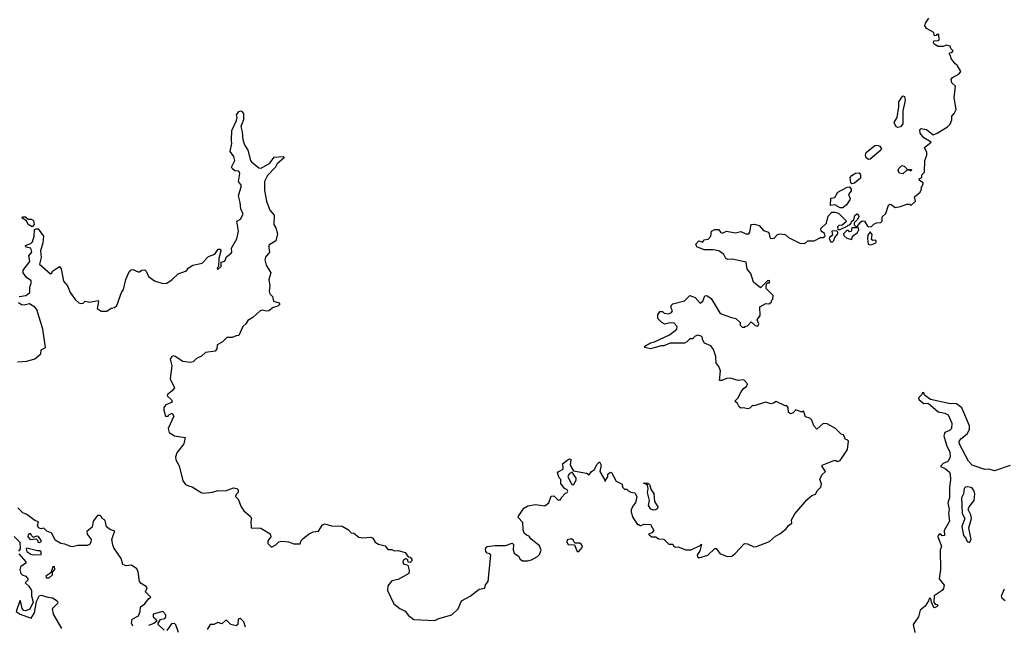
# Model space of a CAD drawing. Extents: x 2106670 to 2323771, y 35271 to 224896.
# Tile 320 of 419: x 2250730 to 2258260, y 159899 to 164532. Entities that reach past the tile are written whole.
import ezdxf

# ---------------------------------------------------------------- set-up
doc = ezdxf.new("R2010")
doc.units = 0

msp = doc.modelspace()

# ---------------------------------------------------------------- linework, layer by layer
at = {"layer": '0CON20XD'}
for points in [[(2255995, 162854), (2256015.7, 162875), (2256020, 162915), (2256045, 162926.2), (2256075, 162927.5), (2256092.5, 162905), (2256105, 162900), (2256135, 162913.8), (2256205, 162902.5), (2256245, 162911.4), (2256283, 162893), (2256305, 162894), (2256314.1, 162905.9), (2256323.3, 162965), (2256348.6, 162968.6), (2256385, 162957.5), (2256419.5, 162919.5), (2256455.6, 162905.6), (2256462.9, 162895), (2256465.6, 162865.6), (2256475, 162858.6), (2256499.4, 162860.6), (2256525, 162888.8), (2256545, 162893.3), (2256585, 162890), (2256610, 162865), (2256695, 162823.8), (2256735, 162820), (2256758.3, 162841.7), (2256805, 162840), (2256855, 162866.7), (2256875, 162866.2), (2256891.2, 162875), (2256885.8, 162895.8), (2256860, 162915), (2256857.5, 162935), (2256900.8, 162975), (2256911.8, 163028.2), (2256940, 163060), (2256965, 163060.5), (2256991.1, 163051.1), (2257047.5, 162995), (2257050, 162985), (2257018.8, 162961.2), (2256995, 162956.9), (2256985, 162948.8), (2256987.5, 162927.5), (2257005, 162927.5), (2257058.3, 162951.7), (2257065, 162960), (2257078.3, 162961.7), (2257090, 162975), (2257091.7, 162988.3), (2257108.3, 163001.7), (2257117.5, 163035), (2257133, 163047), (2257145, 163040), (2257147.5, 163025), (2257135, 163000), (2257111.7, 162978.3), (2257111.7, 162961.7), (2257121.7, 162951.7), (2257135, 162950), (2257163.6, 162986.4), (2257175, 162993.3), (2257190.7, 162990.7), (2257213.8, 162953.8), (2257225, 162947.5), (2257245, 162950), (2257261.7, 162968.3), (2257282.5, 162977.5), (2257315, 162980), (2257325, 162990), (2257326.1, 163023.9), (2257355, 163050), (2257375, 163112.5), (2257385, 163120), (2257395, 163117.5), (2257425, 163096.7), (2257467, 163103), (2257515, 163120), (2257535, 163120), (2257545, 163110), (2257580, 163145), (2257573, 163177), (2257616.4, 163213.6), (2257627.5, 163235), (2257623, 163247), (2257640, 163275), (2257640, 163285), (2257611.7, 163301.7), (2257610, 163315), (2257630, 163325), (2257630, 163345), (2257650, 163365), (2257652.5, 163455), (2257667.5, 163495), (2257666.4, 163516.4), (2257650, 163555), (2257700, 163595), (2257645, 163627.5), (2257616.7, 163665), (2257615, 163690), (2257625, 163700), (2257665, 163693.3), (2257715, 163651.2), (2257747.5, 163665), (2257825, 163712.5), (2257846.4, 163733.6), (2257857.5, 163765), (2257857.5, 163795), (2257876.1, 163813.9), (2257892.5, 163845), (2257876.7, 163935), (2257887.5, 164025), (2257859.5, 164049.5), (2257853.8, 164075), (2257865, 164090), (2257915, 164117.5), (2257926.7, 164135), (2257900, 164185), (2257883.6, 164193.6), (2257852.5, 164235), (2257847.5, 164257.5), (2257840, 164265), (2257841.7, 164278.3), (2257858.3, 164281.7), (2257870, 164295), (2257851.7, 164311.7), (2257845, 164330), (2257815, 164336.7), (2257793, 164327), (2257755, 164326.7), (2257724.1, 164344.1), (2257717.5, 164355), (2257720, 164370), (2257755, 164372.5), (2257761.7, 164378.3), (2257758.3, 164418.3), (2257745, 164420), (2257738.3, 164411.7), (2257725, 164410), (2257720, 164435), (2257665.9, 164465.9), (2257652.5, 164485), (2257656.7, 164505), (2257683.3, 164545)], [(2257445, 163707.3), (2257432.3, 163712.3), (2257417.5, 163745), (2257440, 163785), (2257454.4, 163865), (2257452.5, 163905), (2257485, 163949.2), (2257495.5, 163945.5), (2257500.9, 163915), (2257484.4, 163835.6), (2257484.3, 163735), (2257465, 163711.4), (2257445, 163707.3)], [(2252350.3, 163609.7), (2252351.4, 163685), (2252388.8, 163761.2), (2252392.5, 163785), (2252387.5, 163805), (2252405, 163830), (2252425, 163834), (2252440.8, 163815), (2252441.5, 163765), (2252420, 163715), (2252430.8, 163675), (2252435.8, 163615), (2252450, 163575), (2252474.5, 163535), (2252495.6, 163455.6), (2252504, 163445), (2252559.5, 163399.5), (2252576.1, 163396.1), (2252644, 163435), (2252675, 163481.2), (2252745, 163486.7), (2252752.5, 163475), (2252699.8, 163430.2), (2252685.4, 163404.6), (2252625, 163340), (2252601.4, 163295), (2252602, 163225), (2252618, 163145), (2252644, 163075), (2252677.3, 163037.3), (2252674.5, 162964.5), (2252688.8, 162938.8), (2252701.5, 162895), (2252688.7, 162841.3), (2252635, 162806.2), (2252635.8, 162785.8), (2252639.2, 162755), (2252609.2, 162715), (2252604.5, 162695), (2252614, 162654), (2252651.1, 162595), (2252635.5, 162545), (2252642.3, 162495), (2252637.1, 162455), (2252644, 162435), (2252663.8, 162415), (2252670, 162380), (2252715.6, 162365.6), (2252719.2, 162355), (2252705, 162341.1), (2252668.8, 162331.2), (2252635, 162304.4), (2252615, 162302.9), (2252585, 162310.8), (2252570, 162305), (2252513.8, 162255), (2252475, 162230), (2252460, 162205), (2252437.5, 162185), (2252406.7, 162115), (2252385, 162114.3), (2252355, 162101.4), (2252315, 162100), (2252277.5, 162065), (2252240, 162045), (2252237.1, 162015), (2252223.8, 161996.2), (2252150, 161985), (2252121.5, 161958.5), (2252080.9, 161939.1), (2252056.5, 161913.5), (2252035, 161908.5), (2251976.7, 161916.7), (2251920, 161955), (2251905, 161960), (2251892.5, 161955), (2251880, 161935), (2251892.5, 161885), (2251880, 161785), (2251913.3, 161715), (2251895, 161693.8), (2251860, 161665), (2251856.7, 161655), (2251890, 161625), (2251896.7, 161605), (2251847.5, 161585), (2251833.6, 161566.4), (2251832.5, 161545), (2251845, 161500), (2251865, 161500), (2251870.7, 161509.3), (2251895, 161522.5), (2251908.3, 161498.3), (2251866.7, 161405), (2251872.5, 161375), (2251915, 161348.8), (2251996.1, 161336.1), (2251985, 161287.5), (2251931.7, 161218.3), (2251921.2, 161185), (2251924.1, 161164.1), (2251949.3, 161119.3), (2251977.5, 161005), (2251997, 160977), (2252020, 160965), (2252049.5, 160959.5), (2252117.5, 160915), (2252135, 160910), (2252205, 160918), (2252245, 160931.2), (2252305, 160926.7), (2252365, 160950), (2252390, 160945), (2252400, 160935), (2252400, 160915), (2252385, 160900), (2252380, 160885), (2252400, 160865), (2252423.3, 160805), (2252443.3, 160775), (2252492.5, 160735), (2252502.5, 160715), (2252497.5, 160695), (2252500, 160645), (2252575, 160643.3), (2252645, 160600), (2252650, 160575), (2252627.5, 160545), (2252627.5, 160525), (2252655, 160497.5), (2252690, 160515), (2252711.7, 160538.3), (2252735, 160542.5), (2252785, 160537.5), (2252827, 160523), (2252875, 160522.5), (2252883, 160547), (2252897, 160563), (2252945, 160598), (2252975, 160613.8), (2253015, 160620), (2253045, 160666.7), (2253063.8, 160676.2), (2253115, 160660), (2253195, 160657.5), (2253245, 160630), (2253265, 160607.5), (2253285, 160603.3), (2253322.7, 160572.7), (2253355, 160568), (2253415, 160573.3), (2253430, 160565), (2253447.5, 160535), (2253475, 160518.8), (2253525, 160507.5), (2253545, 160480), (2253575, 160480), (2253595, 160470), (2253625, 160472.5), (2253677.5, 160455), (2253701.7, 160421.7), (2253715, 160420), (2253730, 160405), (2253728.3, 160391.7), (2253715, 160380), (2253701.7, 160381.7), (2253698.3, 160398.3), (2253685, 160410), (2253663.6, 160396.4), (2253660, 160385), (2253665, 160370), (2253698.3, 160358.3), (2253708.3, 160318.3), (2253706.7, 160295), (2253625, 160250), (2253575, 160240), (2253545, 160200), (2253543.3, 160165), (2253592.3, 160062.3), (2253636.4, 160026.4), (2253677.3, 160007.3), (2253704.1, 159974.1), (2253745, 159943.3), (2253905, 159936), (2253935, 159950.8), (2254035, 159980), (2254083.8, 160025), (2254110, 160085), (2254175, 160120.8), (2254245, 160176), (2254286.4, 160183.6), (2254291.7, 160208.3), (2254313.3, 160235), (2254332.5, 160435), (2254326.4, 160446.4), (2254305, 160451.2), (2254294.2, 160464.2), (2254292.9, 160485), (2254305, 160500.8), (2254365, 160510), (2254445, 160508.8), (2254497.5, 160527.5), (2254507.5, 160517.5), (2254503.6, 160476.4), (2254511.7, 160451.7), (2254545, 160427.5), (2254557.5, 160405), (2254575, 160392.5), (2254615, 160392.5), (2254645, 160400), (2254690, 160425), (2254705, 160440), (2254717.5, 160475), (2254706.1, 160506.1), (2254640, 160560), (2254625, 160580), (2254605, 160587.5), (2254587.5, 160605), (2254579.3, 160629.3), (2254577.5, 160685), (2254543.3, 160725), (2254543.8, 160735), (2254586.7, 160795), (2254615, 160813.3), (2254675, 160822.5), (2254747, 160813), (2254777.5, 160835), (2254795, 160887.5), (2254815, 160890), (2254845, 160860), (2254865, 160860), (2254870, 160875), (2254905, 160910), (2254917.5, 160915), (2254922.5, 160925), (2254917.5, 160935), (2254896.7, 160946.7), (2254867.5, 160985), (2254867.5, 161015), (2254856.4, 161026.4), (2254843.3, 161065), (2254847, 161073), (2254885.8, 161094.2), (2254887.5, 161115), (2254880, 161135), (2254923.6, 161166.4), (2254935, 161172.5), (2254945, 161170), (2254938.8, 161125), (2254965, 161080), (2255065, 161062.5), (2255085, 161050), (2255102.5, 161075), (2255125, 161090), (2255145, 161130), (2255165, 161150), (2255176.1, 161123.9), (2255167.5, 161075), (2255202.5, 161015), (2255205, 161000), (2255227.5, 161035), (2255227.5, 161055), (2255245, 161070), (2255255, 161067.5), (2255290.7, 161000.7), (2255338.3, 160978.3), (2255340, 160955), (2255355, 160940), (2255375, 160940), (2255380.7, 160930.7), (2255405, 160917.5), (2255435, 160912.5), (2255448.8, 160885), (2255440, 160835), (2255422.5, 160815), (2255407, 160783), (2255406.7, 160765), (2255420, 160725), (2255455, 160670), (2255465, 160670), (2255475, 160660), (2255505, 160672.5), (2255555, 160670), (2255580, 160625), (2255565, 160607.5), (2255540, 160595), (2255565, 160576.7), (2255595, 160576.7), (2255615, 160560), (2255655, 160557.5), (2255695, 160520), (2255725, 160520), (2255730, 160505), (2255745, 160497.5), (2255765, 160500), (2255825, 160476.7), (2255865, 160476.2), (2255938.3, 160511.7), (2255945, 160520), (2255931.7, 160468.3), (2255910.8, 160435), (2255912.9, 160422.9), (2255925, 160414), (2255993.6, 160436.4), (2256045, 160487.5), (2256056.7, 160486.7), (2256085, 160447.5), (2256140, 160425), (2256175, 160428.8), (2256201.9, 160448.1), (2256274.1, 160525.9), (2256295, 160523.3), (2256345, 160500), (2256365, 160502.5), (2256465, 160540), (2256509.5, 160580.5), (2256542.3, 160597.7), (2256591.7, 160638.3), (2256608.3, 160661.7), (2256635, 160680), (2256633.3, 160705), (2256657, 160753), (2256750.5, 160859.5), (2256787.5, 160892.5), (2256815, 160902.5), (2256830.7, 160929.3), (2256856.7, 160955), (2256860.7, 160980.7), (2256850, 161015), (2256865, 161050), (2256892.5, 161075), (2256866.7, 161115), (2256867.5, 161125), (2256955, 161160), (2256975, 161160), (2256985, 161152.5), (2257005, 161160), (2257060, 161245), (2257068.3, 161308.3), (2257058.3, 161318.3), (2257045, 161320), (2257030, 161355), (2257011.7, 161361.7), (2256970, 161405), (2256905, 161440), (2256875, 161442.5), (2256825, 161400), (2256804.1, 161424.1), (2256788.3, 161468.3), (2256772.7, 161482.7), (2256740, 161495), (2256725, 161540), (2256717.5, 161532.5), (2256705, 161532.5), (2256665, 161547.5), (2256645, 161523.3), (2256625, 161516.7), (2256608.3, 161528.3), (2256607.5, 161565), (2256597, 161577), (2256585, 161577.5), (2256515, 161612.5), (2256495, 161597.5), (2256475, 161593.8), (2256435, 161606.2), (2256345, 161577.5), (2256335, 161580), (2256315, 161560), (2256295, 161554), (2256265, 161562.5), (2256245, 161560), (2256231.7, 161571.7), (2256220, 161595), (2256200, 161615), (2256223, 161637), (2256247.5, 161685), (2256267, 161713), (2256287.5, 161725), (2256297, 161747), (2256267, 161777), (2256225, 161772.5), (2256165, 161790), (2256135, 161786.7), (2256099.3, 161770.7), (2256082.5, 161772.5), (2256090, 161845), (2256073.8, 161885), (2256056.2, 161905), (2256053.8, 161955), (2256035, 162010), (2256015, 162036.7), (2255968.3, 162058.3), (2255952.5, 162085), (2255951.7, 162101.7), (2255941.7, 162111.7), (2255915, 162117.5), (2255895, 162110), (2255875, 162090), (2255855, 162090), (2255833, 162067), (2255813.3, 162056.7), (2255705, 162057.5), (2255655, 162036.2), (2255635, 162036.2), (2255553.6, 162013.6), (2255510, 162025), (2255510, 162035), (2255555, 162060), (2255585, 162066.7), (2255698.3, 162121.7), (2255756.2, 162165), (2255757.5, 162185), (2255735, 162210), (2255705, 162212.5), (2255663.6, 162203.6), (2255640, 162215), (2255610, 162245), (2255610, 162275), (2255625, 162300), (2255645, 162300), (2255658.3, 162288.3), (2255693, 162283), (2255715, 162292.5), (2255722.5, 162305), (2255712.5, 162325), (2255712.5, 162345), (2255725, 162357.5), (2255815, 162382.5), (2255855, 162422.5), (2255895, 162407.5), (2255935, 162362.5), (2255955, 162380), (2255970.7, 162419.3), (2255985, 162423.3), (2256018, 162398), (2256087.5, 162285), (2256173, 162253), (2256207, 162247), (2256240, 162215), (2256240, 162195), (2256255, 162180), (2256275, 162180), (2256281.7, 162188.3), (2256295, 162190), (2256325, 162220), (2256355, 162192.5), (2256375, 162187.5), (2256382.5, 162205), (2256370, 162235), (2256391.7, 162268.3), (2256390, 162335), (2256435, 162360), (2256461.7, 162358.3), (2256480, 162375), (2256480, 162385), (2256490, 162395), (2256491.7, 162421.7), (2256440, 162475), (2256437.5, 162485), (2256441.7, 162508.3), (2256451.7, 162518.3), (2256465, 162520), (2256465, 162537.5), (2256450, 162535), (2256395, 162480), (2256343, 162523), (2256321.7, 162591.7), (2256293, 162623), (2256285, 162677.5), (2256179.5, 162699.5), (2256145, 162696.7), (2256130, 162705), (2256115, 162736.2), (2256077.5, 162765), (2256032.7, 162772.7), (2255965, 162772.5), (2255907.5, 162795), (2255900, 162815), (2255925, 162840), (2255955, 162830), (2255962.5, 162847.5), (2255995, 162854)], [(2250726.4, 162413.6), (2250777.3, 162422.7), (2250807.5, 162445), (2250807.5, 162485), (2250820, 162525), (2250815, 162536), (2250781.2, 162561.2), (2250755.7, 162595.7), (2250757.5, 162615), (2250806.7, 162683.3), (2250798.8, 162725), (2250822, 162755), (2250815, 162783.3), (2250789.5, 162790.5), (2250776.7, 162795), (2250773.8, 162805), (2250815, 162820.8), (2250827, 162833), (2250840.5, 162875), (2250843.8, 162926.2), (2250855, 162933.3), (2250872.5, 162932.5), (2250911.2, 162875), (2250907.1, 162825), (2250890, 162765), (2250893, 162713), (2250881.7, 162661.7), (2250965, 162587.5), (2250975, 162592.5), (2250980.7, 162609.3), (2251035, 162643.3), (2251046.8, 162626.8), (2251065, 162532.5), (2251096.1, 162496.1), (2251116.4, 162446.4), (2251155, 162392.5), (2251182.5, 162365), (2251195, 162360), (2251216.1, 162363.9), (2251230.7, 162379.3), (2251265, 162370), (2251330, 162385), (2251333.3, 162373.3), (2251323.6, 162323.6), (2251353.6, 162303.6), (2251397, 162303), (2251430, 162325), (2251455, 162330), (2251472.5, 162345), (2251508.8, 162445), (2251525, 162467.5), (2251542, 162545), (2251565, 162597.5), (2251581.7, 162618.3), (2251595, 162620), (2251635, 162602.5), (2251645, 162602.5), (2251665, 162616), (2251687.7, 162617.7), (2251698.3, 162608.3), (2251715, 162566.7), (2251760, 162535), (2251823.6, 162513.6), (2251855, 162516.7), (2251895, 162543.8), (2251942.6, 162587.4), (2252005, 162611.2), (2252018.3, 162631.7), (2252055, 162654.3), (2252125, 162670), (2252175, 162720), (2252221.7, 162738.3), (2252246.7, 162776.7), (2252265, 162777.5), (2252267.5, 162765), (2252252.5, 162705), (2252250, 162645), (2252240, 162635), (2252245, 162620), (2252270, 162645), (2252271.7, 162678.3), (2252300, 162685), (2252311.7, 162718.3), (2252347.5, 162745), (2252352.5, 162755), (2252350, 162785), (2252391.2, 162855), (2252404, 162915), (2252390, 162990), (2252418, 163005), (2252438, 163045), (2252421.1, 163085), (2252416.7, 163135), (2252403.5, 163185), (2252427.5, 163265), (2252403.3, 163295), (2252413.8, 163355), (2252405, 163372.5), (2252375, 163376.2), (2252354.1, 163394.1), (2252350, 163405), (2252375.7, 163455), (2252368.1, 163485), (2252338.6, 163525), (2252351.1, 163585), (2252350.3, 163609.7)], [(2257221.7, 163461.7), (2257204.5, 163474.5), (2257198.2, 163495), (2257203.5, 163515), (2257270.7, 163569.3), (2257285, 163573.1), (2257306.3, 163566.3), (2257320.5, 163545), (2257315.6, 163535), (2257235, 163464), (2257221.7, 163461.7)], [(2257485, 163353.3), (2257459.3, 163359.3), (2257447.5, 163375), (2257452.5, 163395), (2257475, 163416.7), (2257495, 163412.5), (2257518.3, 163388.3), (2257550, 163385), (2257545, 163372.5), (2257535, 163380), (2257515, 163380), (2257485, 163353.3)], [(2257095, 163277.5), (2257086, 163285), (2257080.8, 163325), (2257095, 163341.4), (2257122.5, 163357.5), (2257150.9, 163360.9), (2257160, 163345), (2257160.7, 163319.3), (2257115, 163282.9), (2257095, 163277.5)], [(2257005, 163092.3), (2256965, 163116), (2256932, 163112), (2256933, 163167), (2256965, 163172.5), (2256987, 163213), (2257059.3, 163250.7), (2257075, 163252.7), (2257088.9, 163235), (2257087.7, 163222.3), (2257069.5, 163195), (2257080, 163165), (2257078, 163155), (2257052.9, 163117.1), (2257025, 163093.3), (2257005, 163092.3)], [(2250825, 162948), (2250795, 162964.3), (2250782.7, 162992.7), (2250750, 163015), (2250752.5, 163025), (2250775, 163024), (2250795, 163006.2), (2250817, 163007), (2250835.9, 162995.9), (2250840, 162965), (2250825, 162948)], [(2256932.5, 162832.5), (2256945, 162833.3), (2256957.5, 162842.5), (2256964, 162866), (2256987, 162893), (2256987, 162907), (2256977.5, 162917.5), (2256940, 162915), (2256946.2, 162885), (2256922, 162865), (2256920.8, 162855), (2256932.5, 162832.5)], [(2257095, 162850), (2257100, 162875), (2257137, 162903), (2257147.5, 162925), (2257145, 162940), (2257095, 162940), (2257088.3, 162911.7), (2257075, 162910), (2257068.3, 162918.3), (2257055, 162920), (2257030, 162895), (2257031.7, 162881.7), (2257055, 162860), (2257095, 162850)], [(2257235, 162808.8), (2257255, 162814), (2257277.5, 162825), (2257283.3, 162835), (2257275, 162846.7), (2257253.3, 162843.3), (2257245, 162850), (2257249.3, 162889.3), (2257235, 162910), (2257216.2, 162885), (2257213.3, 162855), (2257220, 162815), (2257235, 162808.8)], [(2250714.4, 161915.6), (2250785, 161918.8), (2250845, 161938), (2250891.2, 161975), (2250894.1, 162005.9), (2250926.2, 162023.8), (2250907.5, 162165), (2250860, 162315), (2250845, 162333.3), (2250805, 162359.2), (2250765, 162349.2), (2250745, 162352), (2250720, 162365)], [(2258305, 161120.8), (2258185, 161082), (2258145, 161094.2), (2258111.7, 161091.7), (2258015, 161124.2), (2257986.7, 161155), (2257917.5, 161285), (2257915.8, 161305), (2257927.5, 161325), (2257976.2, 161365), (2257993.9, 161396.1), (2257992.5, 161425), (2257935, 161563.3), (2257894.1, 161594.1), (2257836.4, 161596.4), (2257696, 161626), (2257650.7, 161660.7), (2257645, 161676.7), (2257635, 161680), (2257630, 161665), (2257605, 161640), (2257608.8, 161625), (2257645, 161596.2), (2257675, 161597.5), (2257693.8, 161585), (2257755, 161531.5), (2257805, 161521.2), (2257829.5, 161509.5), (2257858.1, 161445), (2257855.4, 161404.6), (2257840.4, 161389.6), (2257805.8, 161374.2), (2257797.5, 161347.5), (2257820.3, 161270.3), (2257842.5, 161225), (2257845.7, 161185), (2257827.5, 161152.5), (2257792.6, 161137.4), (2257771.2, 161115), (2257808.7, 161098.7), (2257839.8, 161069.8), (2257846.5, 161055), (2257847.4, 161012.6), (2257840, 160955), (2257842, 160875), (2257827.5, 160835), (2257838.1, 160785), (2257831.9, 160755), (2257840, 160695), (2257800, 160625), (2257803.6, 160586.4), (2257785, 160583.8), (2257775, 160597.5), (2257765, 160600), (2257753, 160587), (2257750.8, 160575), (2257780, 160505), (2257770, 160475), (2257772.2, 160325), (2257760.8, 160255), (2257800, 160205), (2257795, 160180), (2257783.6, 160166.4)], [(2254965, 160973.8), (2254985, 161010), (2254986.7, 161025), (2254955, 161070), (2254933.3, 161056.7), (2254922, 161035), (2254953.3, 160975), (2254965, 160973.8)], [(2255575, 160780), (2255556.4, 160786.4), (2255538.8, 160815), (2255546.2, 160855), (2255531.2, 160915), (2255537.5, 160945), (2255530, 160970), (2255520, 160980), (2255500, 160985), (2255505, 160990), (2255535, 160986.7), (2255547.5, 160975), (2255560, 160935), (2255578.6, 160908.6), (2255585.9, 160845.9), (2255610, 160805), (2255608.3, 160791.7), (2255595, 160782.5), (2255575, 160780)], [(2257995, 160532.5), (2258005.7, 160555), (2257989.6, 160645), (2258009.4, 160715), (2258004.4, 160745), (2257984.3, 160785), (2257990, 160805), (2258030.4, 160855), (2258034.6, 160904.6), (2258030.5, 160925), (2258017.1, 160945), (2258005, 160954.3), (2257982.2, 160957.8), (2257964.4, 160955.6), (2257953.1, 160946.9), (2257948.6, 160905), (2257931.5, 160875), (2257936.7, 160755), (2257957.5, 160715), (2257934.4, 160655), (2257947.1, 160587.1), (2257966.7, 160565), (2257975, 160540), (2257995, 160532.5)], [(2251595, 159892.5), (2251585.5, 159915), (2251589.4, 159945), (2251638.2, 159971.8), (2251651.4, 160005), (2251655, 160040), (2251688, 160062), (2251715, 160101.2), (2251732.5, 160115), (2251692.5, 160155), (2251704, 160185), (2251697.5, 160195), (2251659.3, 160219.3), (2251646.2, 160235), (2251635, 160307.5), (2251625, 160330.8), (2251585, 160359.4), (2251544.4, 160354.4), (2251519.2, 160365), (2251505, 160411.2), (2251450.7, 160490.7), (2251442, 160515), (2251435.7, 160555), (2251452, 160608), (2251456.7, 160615), (2251453, 160623), (2251425, 160630), (2251393.3, 160653.3), (2251385, 160690), (2251377.5, 160705), (2251360, 160715), (2251355, 160730), (2251345, 160740), (2251325, 160740), (2251292.5, 160695), (2251285, 160650), (2251243.8, 160616.2), (2251246.2, 160595), (2251276.7, 160555), (2251274, 160535), (2251263, 160517), (2251245, 160508.6), (2251175, 160510.6), (2251135, 160498.6), (2251121.1, 160501.1), (2251075, 160520), (2251044.3, 160524.3), (2251000.3, 160550.3), (2250975.8, 160605), (2250938.8, 160618.8), (2250915, 160642.5), (2250895, 160636.7), (2250875, 160643.8), (2250866.7, 160665), (2250875, 160690), (2250845, 160700), (2250785, 160747.5), (2250755, 160760), (2250715, 160797.5)], [(2250688.3, 160578.3), (2250730, 160535), (2250732.5, 160485), (2250720, 160465)], [(2250885, 160532.5), (2250896.4, 160546.4), (2250875, 160577.5), (2250855, 160580), (2250835, 160570), (2250820, 160585), (2250815, 160600), (2250805, 160600), (2250795, 160590), (2250793.3, 160575), (2250810, 160555), (2250855, 160560), (2250867.5, 160547.5), (2250870, 160535), (2250885, 160532.5)], [(2255005, 160462.5), (2255030.6, 160495), (2255033.1, 160505), (2255025, 160520.8), (2255013.4, 160526.6), (2254976.4, 160526.4), (2254965, 160546.7), (2254949.3, 160559.3), (2254917, 160553), (2254914.2, 160535), (2254925, 160517.5), (2254973.8, 160513.8), (2254992.5, 160462.5), (2255005, 160462.5)], [(2250835, 160437.5), (2250895, 160440), (2250895, 160460), (2250885, 160468.8), (2250865, 160467.5), (2250785, 160490), (2250780, 160485), (2250783.6, 160463.6), (2250815, 160442.5), (2250835, 160437.5)], [(2250722.5, 160445), (2250777.5, 160385), (2250776.4, 160373.6), (2250735, 160347.5), (2250731.2, 160325)], [(2250731.2, 160325), (2250740, 160295), (2250750, 160285), (2250775.8, 160275.8), (2250793.3, 160255), (2250792.5, 160245), (2250772.5, 160225), (2250799.4, 160199.4), (2250820, 160165), (2250820, 160125), (2250833.9, 160076.1), (2250807.7, 160022.3), (2250775, 160010), (2250762.7, 160012.7), (2250748.8, 160028.8), (2250736.7, 160085), (2250730, 160085), (2250702.5, 160005), (2250732.5, 159985), (2250817, 159953), (2250843.3, 159995), (2250858, 160082), (2250881.7, 160128.3), (2250895, 160130), (2250945, 160114.3), (2250980.3, 160110.3), (2251016.3, 160086.3), (2251022, 160075), (2251018.8, 160065), (2250977.5, 160025), (2250985.8, 159985), (2251050.6, 159875)], [(2250955, 160262.5), (2250980, 160285), (2250980, 160305), (2251000, 160325), (2250995, 160350), (2250983, 160347), (2250968.3, 160301.7), (2250930, 160275), (2250935, 160262.5), (2250955, 160262.5)], [(2257783.6, 160166.4), (2257722.5, 160125), (2257720, 160075), (2257731.7, 160061.7), (2257748.3, 160058.3), (2257750, 160045), (2257727, 160033), (2257720, 160035), (2257702.5, 160075), (2257697.5, 160105), (2257685, 160107.5), (2257680, 160085), (2257654.2, 160045), (2257616, 160014), (2257603.6, 159965), (2257563.3, 159905), (2257576.4, 159845)], [(2258267.1, 160085), (2258243.3, 160105), (2258238.1, 160125), (2258262, 160178)], [(2251835, 159861.2), (2251790, 159905), (2251790, 159915), (2251807, 159943), (2251838.8, 159951.2), (2251848.8, 159961.2), (2251848.3, 159978.3), (2251823.8, 160003.8), (2251750, 159985), (2251750, 159965), (2251769.3, 159949.3), (2251778.3, 159931.7), (2251757, 159913), (2251715, 159897.5)], [(2252457.1, 159885), (2252443.8, 159925), (2252425, 159946), (2252415, 159950), (2252400, 159945), (2252398.8, 159905), (2252385.9, 159894.1), (2252344.2, 159904.2), (2252313.9, 159936.1), (2252304.2, 159935.8), (2252275, 159910), (2252245, 159920), (2252215, 159906), (2252186.1, 159903.9), (2252165, 159865.8)], [(2251944.4, 159844.4), (2251923.6, 159903.6), (2251915, 159912.5), (2251890.7, 159909.3), (2251855, 159858)]]:
    msp.add_lwpolyline(points, dxfattribs=at)

doc.saveas('drawing.dxf')
